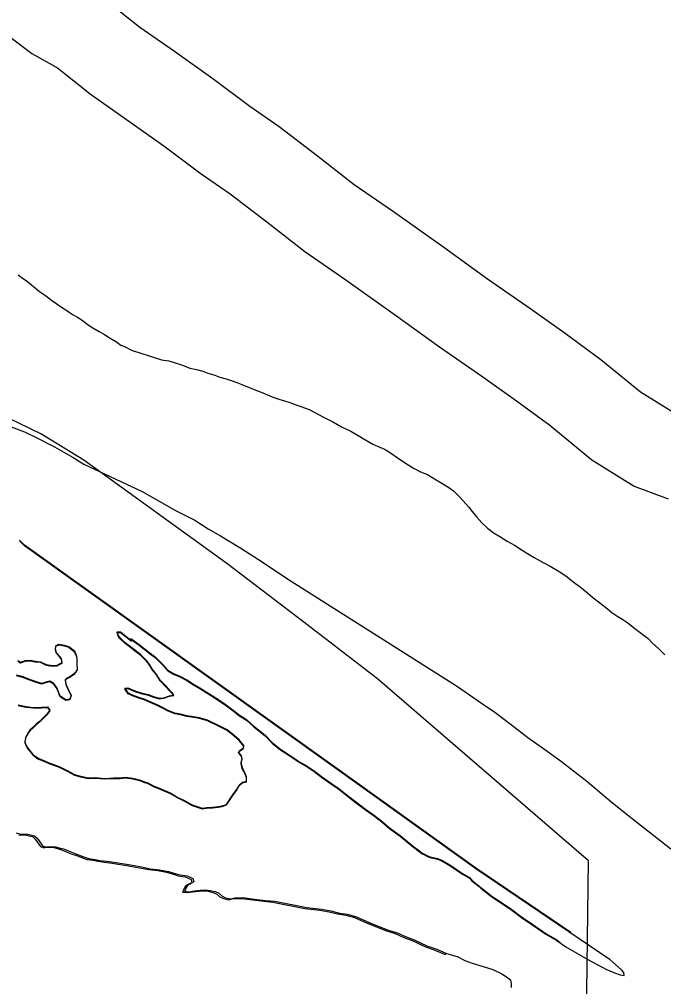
# Model space of a CAD drawing. Extents: x 1370567 to 1373900, y 377514 to 379648.
# Drawn here: x 1370939.39 to 1370962.58, y 379431.31 to 379466.13 of the extents above; entities that cross this region are included whole.
import ezdxf

# ---------------------------------------------------------------- set-up
doc = ezdxf.new("R2010")
doc.units = 0
doc.layers.add('Default', color=7, linetype='Continuous')

msp = doc.modelspace()

# ---------------------------------------------------------------- linework, layer by layer
at = {"layer": 'Default'}
for points in [[(1370942.445, 379466.877), (1370943.728, 379465.851), (1370944.98, 379464.983), (1370946.359, 379463.996), (1370947.683, 379463.004), (1370948.744, 379462.277), (1370950.128, 379461.218), (1370951.446, 379460.19), (1370952.865, 379459.209), (1370954.676, 379457.923), (1370956.246, 379456.789), (1370957.799, 379455.713), (1370959.04, 379454.83), (1370960.329, 379453.887), (1370961.751, 379452.715), (1370962.856, 379452.034)], [(1370937.899, 379466.376), (1370938.788, 379465.702), (1370939.845, 379464.896), (1370940.763, 379464.381), (1370941.934, 379463.444), (1370943.253, 379462.53), (1370944.587, 379461.575), (1370945.936, 379460.565), (1370946.984, 379459.847), (1370948.294, 379458.845), (1370949.669, 379457.771), (1370951.143, 379456.752), (1370952.929, 379455.484), (1370954.513, 379454.34), (1370956.075, 379453.257), (1370957.285, 379452.397), (1370958.488, 379451.517), (1370960.002, 379450.269), (1370961.528, 379449.329), (1370962.752, 379448.867)], [(1370933.012, 379400.033), (1370933.151, 379409.991), (1370959.542, 379409.455), (1370959.876, 379435.84), (1370952.28, 379442.387), (1370949.629, 379444.425), (1370946.858, 379446.54), (1370941.706, 379450.266), (1370940.168, 379451.21), (1370936.682, 379452.884), (1370934.854, 379453.754), (1370931.87, 379455.041), (1370931.428, 379455.192), (1370929.947, 379455.596), (1370927.729, 379456.013), (1370924.845, 379456.479), (1370920.213, 379457.538), (1370918.133, 379458.315), (1370916.233, 379459.132)], [(1370939.351, 379456.931), (1370939.503, 379456.812), (1370939.633, 379456.724), (1370939.825, 379456.575), (1370940.117, 379456.338), (1370940.328, 379456.19), (1370940.55, 379456.022), (1370940.741, 379455.884)], [(1370939.351, 379456.931), (1370939.503, 379456.812), (1370939.633, 379456.724), (1370939.825, 379456.575), (1370940.117, 379456.338), (1370940.328, 379456.19), (1370940.55, 379456.022), (1370940.741, 379455.884)], [(1370940.741, 379455.884), (1370940.872, 379455.795), (1370941.103, 379455.648), (1370941.304, 379455.51), (1370941.485, 379455.411), (1370941.686, 379455.273), (1370941.837, 379455.155), (1370942.039, 379455.027), (1370942.26, 379454.889), (1370942.451, 379454.781), (1370942.662, 379454.653), (1370942.883, 379454.515), (1370943.044, 379454.406), (1370943.174, 379454.348), (1370943.456, 379454.21), (1370943.696, 379454.133), (1370944.137, 379453.997), (1370944.508, 379453.871), (1370944.768, 379453.833), (1370944.959, 379453.775), (1370945.269, 379453.678), (1370945.53, 379453.571), (1370945.77, 379453.523), (1370945.991, 379453.466), (1370946.181, 379453.397), (1370946.432, 379453.32), (1370946.612, 379453.252), (1370946.833, 379453.184), (1370947.053, 379453.116), (1370947.214, 379453.058), (1370947.404, 379452.98), (1370947.846, 379452.804), (1370948.157, 379452.687), (1370948.488, 379452.54), (1370948.728, 379452.453), (1370949.089, 379452.346), (1370949.52, 379452.191), (1370949.821, 379452.084), (1370950.032, 379451.976), (1370950.343, 379451.809), (1370950.705, 379451.632), (1370950.986, 379451.465), (1370951.318, 379451.308), (1370951.77, 379451.043), (1370952.112, 379450.836), (1370952.533, 379450.66), (1370952.754, 379450.522), (1370952.986, 379450.354), (1370953.217, 379450.197), (1370953.579, 379449.97), (1370953.83, 379449.843), (1370954.081, 379449.745), (1370954.393, 379449.558), (1370954.594, 379449.43), (1370954.855, 379449.282), (1370955.016, 379449.154), (1370955.238, 379448.946), (1370955.37, 379448.797), (1370955.562, 379448.579), (1370955.693, 379448.41), (1370955.865, 379448.212), (1370956.037, 379448.003), (1370956.239, 379447.815), (1370956.481, 379447.628), (1370956.682, 379447.51), (1370956.953, 379447.342), (1370957.214, 379447.195), (1370957.496, 379447.018), (1370957.687, 379446.899), (1370957.928, 379446.762), (1370958.22, 379446.585), (1370958.501, 379446.447), (1370958.823, 379446.25), (1370959.104, 379446.073), (1370959.195, 379445.984), (1370959.416, 379445.816), (1370959.578, 379445.698), (1370959.849, 379445.49), (1370960.041, 379445.322), (1370960.293, 379445.124), (1370960.565, 379444.907), (1370960.716, 379444.778), (1370960.937, 379444.631), (1370961.118, 379444.522), (1370961.299, 379444.404), (1370961.551, 379444.206), (1370961.742, 379444.058), (1370962.024, 379443.841), (1370962.166, 379443.682), (1370962.408, 379443.475), (1370962.63, 379443.257)], [(1370940.741, 379455.884), (1370940.872, 379455.795), (1370941.103, 379455.648), (1370941.304, 379455.51), (1370941.485, 379455.411), (1370941.686, 379455.273), (1370941.837, 379455.155), (1370942.039, 379455.027), (1370942.26, 379454.889), (1370942.451, 379454.781), (1370942.662, 379454.653), (1370942.883, 379454.515), (1370943.044, 379454.406), (1370943.174, 379454.348), (1370943.456, 379454.21), (1370943.696, 379454.133), (1370944.137, 379453.997), (1370944.508, 379453.871), (1370944.768, 379453.833), (1370944.959, 379453.775), (1370945.269, 379453.678), (1370945.53, 379453.571), (1370945.77, 379453.523), (1370945.991, 379453.466), (1370946.181, 379453.397), (1370946.432, 379453.32), (1370946.612, 379453.252), (1370946.833, 379453.184), (1370947.053, 379453.116), (1370947.214, 379453.058), (1370947.404, 379452.98), (1370947.846, 379452.804), (1370948.157, 379452.687), (1370948.488, 379452.54), (1370948.728, 379452.453), (1370949.089, 379452.346), (1370949.52, 379452.191), (1370949.821, 379452.084), (1370950.032, 379451.976), (1370950.343, 379451.809), (1370950.705, 379451.632), (1370950.986, 379451.465), (1370951.318, 379451.308), (1370951.77, 379451.043), (1370952.112, 379450.836), (1370952.533, 379450.66), (1370952.754, 379450.522), (1370952.986, 379450.354), (1370953.217, 379450.197), (1370953.579, 379449.97), (1370953.83, 379449.843), (1370954.081, 379449.745), (1370954.393, 379449.558), (1370954.594, 379449.43), (1370954.855, 379449.282), (1370955.016, 379449.154), (1370955.238, 379448.946), (1370955.37, 379448.797), (1370955.562, 379448.579), (1370955.693, 379448.41), (1370955.865, 379448.212), (1370956.037, 379448.003), (1370956.239, 379447.815), (1370956.481, 379447.628), (1370956.682, 379447.51), (1370956.953, 379447.342), (1370957.214, 379447.195), (1370957.496, 379447.018), (1370957.687, 379446.899), (1370957.928, 379446.762), (1370958.22, 379446.585), (1370958.501, 379446.447), (1370958.823, 379446.25), (1370959.104, 379446.073), (1370959.195, 379445.984), (1370959.416, 379445.816), (1370959.578, 379445.698), (1370959.849, 379445.49), (1370960.041, 379445.322), (1370960.293, 379445.124), (1370960.565, 379444.907), (1370960.716, 379444.778), (1370960.937, 379444.631), (1370961.118, 379444.522), (1370961.299, 379444.404), (1370961.551, 379444.206), (1370961.742, 379444.058), (1370962.024, 379443.841), (1370962.166, 379443.682), (1370962.408, 379443.475), (1370962.63, 379443.257)], [(1370938.803, 379451.568), (1370939.575, 379451.275), (1370940.017, 379451.059), (1370940.66, 379450.745), (1370941.323, 379450.361), (1370941.715, 379450.114), (1370943.813, 379449.133), (1370945.039, 379448.434), (1370945.702, 379448.1), (1370946.185, 379447.784), (1370946.627, 379447.538), (1370947.361, 379447.095), (1370947.994, 379446.681), (1370949.171, 379445.911), (1370955.133, 379442.134), (1370956.069, 379441.492), (1370956.512, 379441.186), (1370957.106, 379440.732), (1370957.69, 379440.277), (1370958.263, 379439.882), (1370958.907, 379439.408), (1370959.823, 379438.706), (1370960.74, 379437.924), (1370961.455, 379437.36), (1370962.845, 379436.272)], [(1370938.803, 379451.568), (1370939.575, 379451.275), (1370940.017, 379451.059), (1370940.66, 379450.745), (1370941.323, 379450.361), (1370941.715, 379450.114), (1370943.813, 379449.133), (1370945.039, 379448.434), (1370945.702, 379448.1), (1370946.185, 379447.784), (1370946.627, 379447.538), (1370947.361, 379447.095), (1370947.994, 379446.681), (1370949.171, 379445.911), (1370955.133, 379442.134), (1370956.069, 379441.492), (1370956.512, 379441.186), (1370957.106, 379440.732), (1370957.69, 379440.277), (1370958.263, 379439.882), (1370958.907, 379439.408), (1370959.823, 379438.706), (1370960.74, 379437.924), (1370961.455, 379437.36), (1370962.845, 379436.272)], [(1370943.031, 379444.054), (1370943.232, 379443.896), (1370943.423, 379443.748), (1370943.403, 379443.818), (1370943.705, 379443.601), (1370944.097, 379443.295), (1370944.279, 379443.156), (1370944.551, 379442.879), (1370944.733, 379442.681), (1370944.944, 379442.553), (1370945.165, 379442.465), (1370945.416, 379442.327), (1370945.658, 379442.17), (1370945.889, 379442.042), (1370946.11, 379441.894), (1370946.402, 379441.717), (1370946.673, 379441.539), (1370946.804, 379441.451), (1370947.136, 379441.204), (1370947.297, 379441.065), (1370947.569, 379440.898), (1370947.831, 379440.66), (1370948.244, 379440.334), (1370948.486, 379440.077), (1370948.799, 379439.82), (1370948.96, 379439.721), (1370949.281, 379439.514), (1370949.453, 379439.396), (1370949.714, 379439.248), (1370950.006, 379439.051), (1370950.267, 379438.854), (1370950.589, 379438.627), (1370950.891, 379438.42), (1370951.254, 379438.133), (1370951.485, 379437.955), (1370951.848, 379437.679), (1370952.17, 379437.442), (1370952.442, 379437.245), (1370952.714, 379437.007), (1370953.097, 379436.731), (1370953.58, 379436.325), (1370953.741, 379436.207), (1370953.882, 379436.098), (1370953.973, 379436.059), (1370954.083, 379435.99), (1370954.183, 379435.961), (1370954.444, 379435.894), (1370954.594, 379435.835), (1370954.926, 379435.649), (1370955.349, 379435.353), (1370955.6, 379435.215), (1370955.681, 379435.116), (1370955.943, 379434.908), (1370956.003, 379434.859), (1370956.396, 379434.543), (1370956.677, 379434.365), (1370957.12, 379434.06), (1370957.463, 379433.803), (1370957.875, 379433.527), (1370958.348, 379433.201), (1370958.74, 379432.965), (1370959.062, 379432.738), (1370959.856, 379432.286), (1370960.529, 379431.923), (1370960.679, 379431.864), (1370960.82, 379431.805), (1370961.02, 379431.737), (1370961.16, 379431.709), (1370961.149, 379431.819), (1370961.068, 379431.918), (1370960.665, 379432.274), (1370955.856, 379435.528), (1370950.814, 379439.14), (1370939.572, 379447.172), (1370939.39, 379447.36)], [(1370959.241, 379433.261), (1370955.857, 379435.551), (1370950.815, 379439.163), (1370939.573, 379447.195), (1370939.391, 379447.383)], [(1370940.484, 379441.259), (1370940.385, 379441.118), (1370940.247, 379440.986), (1370940.118, 379440.855), (1370940.009, 379440.764), (1370939.881, 379440.642), (1370939.782, 379440.551), (1370939.722, 379440.481), (1370939.654, 379440.36), (1370939.615, 379440.279), (1370939.586, 379440.109), (1370939.658, 379439.94), (1370939.749, 379439.83), (1370939.871, 379439.671), (1370940.062, 379439.533), (1370940.212, 379439.475), (1370940.493, 379439.358), (1370940.824, 379439.231), (1370941.116, 379439.084), (1370941.377, 379438.946), (1370941.587, 379438.888), (1370941.877, 379438.821), (1370942.117, 379438.834), (1370942.467, 379438.807), (1370942.797, 379438.821), (1370943.016, 379438.823), (1370943.216, 379438.845), (1370943.476, 379438.818), (1370943.716, 379438.75), (1370943.897, 379438.682), (1370943.987, 379438.653), (1370944.218, 379438.535), (1370944.489, 379438.428), (1370944.82, 379438.281), (1370945.091, 379438.123), (1370945.332, 379438.006), (1370945.614, 379437.849), (1370945.975, 379437.732), (1370946.144, 379437.754), (1370946.344, 379437.766), (1370946.553, 379437.788), (1370946.693, 379437.819), (1370946.852, 379437.871), (1370946.911, 379437.962), (1370947.078, 379438.214), (1370947.206, 379438.395), (1370947.305, 379438.566), (1370947.423, 379438.668), (1370947.573, 379438.709), (1370947.571, 379438.859), (1370947.499, 379439.039), (1370947.418, 379439.188), (1370947.376, 379439.368), (1370947.414, 379439.518), (1370947.393, 379439.618), (1370947.282, 379439.757), (1370947.351, 379439.838), (1370947.46, 379439.909), (1370947.47, 379439.989), (1370947.308, 379440.198), (1370947.126, 379440.346), (1370946.874, 379440.554), (1370946.583, 379440.701), (1370946.161, 379440.897), (1370945.871, 379440.984), (1370945.591, 379441.031), (1370945.42, 379441.059), (1370945.19, 379441.117), (1370944.99, 379441.155), (1370944.749, 379441.253), (1370944.568, 379441.341), (1370944.348, 379441.449), (1370944.097, 379441.556), (1370943.886, 379441.654), (1370943.695, 379441.722), (1370943.465, 379441.8), (1370943.314, 379441.878), (1370943.182, 379442.057), (1370943.292, 379442.068), (1370943.543, 379441.961), (1370943.774, 379441.883), (1370944.024, 379441.826), (1370944.214, 379441.758), (1370944.425, 379441.69), (1370944.595, 379441.711), (1370944.794, 379441.783), (1370944.953, 379441.815), (1370944.67, 379442.123), (1370944.458, 379442.341), (1370944.336, 379442.539), (1370944.174, 379442.748), (1370944.093, 379442.897), (1370943.981, 379443.036), (1370943.769, 379443.254), (1370943.578, 379443.392), (1370943.346, 379443.58), (1370943.195, 379443.689), (1370943.014, 379443.867), (1370942.943, 379443.966), (1370942.912, 379444.086), (1370943.032, 379444.077)], [(1370940.483, 379441.236), (1370940.384, 379441.095), (1370940.246, 379440.963), (1370940.117, 379440.832), (1370940.008, 379440.741), (1370939.88, 379440.619), (1370939.781, 379440.528), (1370939.722, 379440.458), (1370939.653, 379440.337), (1370939.614, 379440.256), (1370939.586, 379440.086), (1370939.657, 379439.916), (1370939.748, 379439.807), (1370939.87, 379439.648), (1370940.061, 379439.51), (1370940.212, 379439.452), (1370940.492, 379439.334), (1370940.823, 379439.208), (1370941.115, 379439.061), (1370941.376, 379438.923), (1370941.586, 379438.865), (1370941.877, 379438.798), (1370942.116, 379438.811), (1370942.466, 379438.784), (1370942.796, 379438.798), (1370943.015, 379438.8), (1370943.215, 379438.822), (1370943.475, 379438.794), (1370943.715, 379438.727), (1370943.896, 379438.659), (1370943.986, 379438.63), (1370944.217, 379438.512), (1370944.488, 379438.404), (1370944.819, 379438.258), (1370945.091, 379438.1), (1370945.332, 379437.983), (1370945.613, 379437.825), (1370945.974, 379437.709), (1370946.143, 379437.731), (1370946.343, 379437.743), (1370946.553, 379437.765), (1370946.692, 379437.796), (1370946.851, 379437.848), (1370946.91, 379437.939), (1370947.078, 379438.191), (1370947.206, 379438.372), (1370947.304, 379438.543), (1370947.422, 379438.645), (1370947.572, 379438.686), (1370947.57, 379438.836), (1370947.499, 379439.016), (1370947.417, 379439.165), (1370947.375, 379439.345), (1370947.414, 379439.495), (1370947.393, 379439.595), (1370947.281, 379439.734), (1370947.35, 379439.815), (1370947.459, 379439.886), (1370947.469, 379439.966), (1370947.307, 379440.175), (1370947.125, 379440.323), (1370946.873, 379440.531), (1370946.582, 379440.678), (1370946.161, 379440.874), (1370945.87, 379440.961), (1370945.59, 379441.008), (1370945.42, 379441.036), (1370945.189, 379441.094), (1370944.989, 379441.132), (1370944.748, 379441.23), (1370944.568, 379441.318), (1370944.347, 379441.426), (1370944.096, 379441.533), (1370943.885, 379441.631), (1370943.695, 379441.699), (1370943.464, 379441.777), (1370943.313, 379441.855), (1370943.182, 379442.034), (1370943.291, 379442.045), (1370943.542, 379441.938), (1370943.773, 379441.86), (1370944.023, 379441.803), (1370944.214, 379441.734), (1370944.424, 379441.667), (1370944.594, 379441.688), (1370944.793, 379441.76), (1370944.952, 379441.792), (1370944.669, 379442.099), (1370944.457, 379442.317), (1370944.335, 379442.516), (1370944.173, 379442.725), (1370944.092, 379442.874), (1370943.981, 379443.013), (1370943.768, 379443.231), (1370943.577, 379443.369), (1370943.346, 379443.557), (1370943.195, 379443.666), (1370943.013, 379443.844), (1370942.942, 379443.943), (1370942.911, 379444.063), (1370943.031, 379444.054)], [(1370943.032, 379444.077), (1370943.233, 379443.919), (1370943.424, 379443.771), (1370943.404, 379443.841), (1370943.706, 379443.624), (1370944.098, 379443.318), (1370944.28, 379443.179), (1370944.552, 379442.902), (1370944.734, 379442.704), (1370944.945, 379442.576), (1370945.166, 379442.488), (1370945.417, 379442.35), (1370945.658, 379442.193), (1370945.89, 379442.065), (1370946.111, 379441.917), (1370946.402, 379441.74), (1370946.674, 379441.562), (1370946.805, 379441.474), (1370947.137, 379441.227), (1370947.298, 379441.088), (1370947.57, 379440.921), (1370947.832, 379440.684), (1370948.245, 379440.357), (1370948.487, 379440.1), (1370948.8, 379439.843), (1370948.961, 379439.744), (1370949.282, 379439.537), (1370949.453, 379439.419), (1370949.715, 379439.272), (1370950.006, 379439.074), (1370950.268, 379438.877), (1370950.59, 379438.65), (1370950.892, 379438.443), (1370951.255, 379438.156), (1370951.486, 379437.979), (1370951.849, 379437.702), (1370952.171, 379437.465), (1370952.443, 379437.268), (1370952.715, 379437.03), (1370953.097, 379436.754), (1370953.581, 379436.349), (1370953.742, 379436.23), (1370953.883, 379436.121), (1370953.973, 379436.082), (1370954.084, 379436.013), (1370954.184, 379435.984), (1370954.445, 379435.917), (1370954.595, 379435.858), (1370954.927, 379435.672), (1370955.349, 379435.376), (1370955.601, 379435.238), (1370955.682, 379435.139), (1370955.943, 379434.931), (1370956.004, 379434.882), (1370956.397, 379434.566), (1370956.678, 379434.388), (1370957.121, 379434.083), (1370957.463, 379433.826), (1370957.876, 379433.55), (1370958.349, 379433.224), (1370958.741, 379432.988), (1370958.865, 379432.901)], [(1370939.335, 379443.026), (1370939.436, 379442.967), (1370939.605, 379443.029), (1370939.775, 379443.04), (1370939.955, 379443.002), (1370940.145, 379442.984), (1370940.356, 379442.886), (1370940.586, 379442.848), (1370940.755, 379442.86), (1370940.835, 379442.901), (1370940.934, 379442.952), (1370940.903, 379443.092), (1370940.852, 379443.171), (1370940.731, 379443.3), (1370940.69, 379443.43), (1370940.698, 379443.56), (1370940.808, 379443.611), (1370940.998, 379443.583), (1370941.168, 379443.535), (1370941.369, 379443.377), (1370941.451, 379443.188), (1370941.462, 379443.088), (1370941.464, 379442.927), (1370941.466, 379442.717), (1370941.417, 379442.617), (1370941.338, 379442.536), (1370941.209, 379442.434), (1370941.1, 379442.393), (1370941.041, 379442.333), (1370941.062, 379442.183), (1370941.124, 379442.043), (1370941.256, 379441.784), (1370941.208, 379441.634), (1370941.068, 379441.612), (1370940.857, 379441.74), (1370940.816, 379441.86), (1370940.754, 379442.029), (1370940.632, 379442.198), (1370940.492, 379442.277), (1370940.382, 379442.256), (1370940.193, 379442.194), (1370940.043, 379442.242), (1370939.862, 379442.311), (1370939.692, 379442.369), (1370939.521, 379442.437), (1370939.291, 379442.495)], [(1370939.336, 379443.049), (1370939.437, 379442.99), (1370939.606, 379443.052), (1370939.775, 379443.063), (1370939.956, 379443.025), (1370940.146, 379443.007), (1370940.356, 379442.909), (1370940.587, 379442.871), (1370940.756, 379442.883), (1370940.836, 379442.924), (1370940.935, 379442.975), (1370940.904, 379443.115), (1370940.853, 379443.194), (1370940.732, 379443.323), (1370940.69, 379443.453), (1370940.699, 379443.583), (1370940.808, 379443.634), (1370940.999, 379443.606), (1370941.169, 379443.558), (1370941.37, 379443.4), (1370941.452, 379443.211), (1370941.463, 379443.111), (1370941.465, 379442.951), (1370941.467, 379442.74), (1370941.418, 379442.64), (1370941.339, 379442.559), (1370941.21, 379442.457), (1370941.101, 379442.416), (1370941.042, 379442.356), (1370941.063, 379442.206), (1370941.124, 379442.066), (1370941.257, 379441.807), (1370941.209, 379441.657), (1370941.069, 379441.635), (1370940.858, 379441.763), (1370940.817, 379441.883), (1370940.755, 379442.053), (1370940.633, 379442.221), (1370940.493, 379442.3), (1370940.383, 379442.279), (1370940.194, 379442.217), (1370940.043, 379442.265), (1370939.863, 379442.334), (1370939.693, 379442.392), (1370939.522, 379442.46), (1370939.292, 379442.518)], [(1370939.352, 379441.435), (1370939.632, 379441.367), (1370939.882, 379441.34), (1370940.192, 379441.343), (1370940.401, 379441.355), (1370940.483, 379441.236)], [(1370939.353, 379441.458), (1370939.633, 379441.391), (1370939.883, 379441.363), (1370940.193, 379441.366), (1370940.402, 379441.378), (1370940.484, 379441.259)], [(1370939.28, 379436.843), (1370939.441, 379436.794), (1370939.65, 379436.807), (1370939.931, 379436.739), (1370940.031, 379436.65), (1370940.123, 379436.521), (1370940.224, 379436.382), (1370940.304, 379436.343), (1370940.374, 379436.344)], [(1370939.371, 379436.764), (1370939.581, 379436.776), (1370939.862, 379436.709), (1370939.962, 379436.62), (1370940.054, 379436.491), (1370940.155, 379436.352), (1370940.235, 379436.312), (1370940.305, 379436.313)], [(1370940.305, 379436.313), (1370940.445, 379436.324), (1370940.635, 379436.316), (1370940.795, 379436.268), (1370940.905, 379436.239), (1370941.006, 379436.2), (1370941.116, 379436.151), (1370941.297, 379436.083), (1370941.447, 379436.024), (1370941.607, 379435.966), (1370941.828, 379435.888), (1370942.048, 379435.86), (1370942.218, 379435.822), (1370942.458, 379435.795), (1370942.729, 379435.757), (1370943.319, 379435.663), (1370943.719, 379435.587), (1370944.04, 379435.52), (1370944.37, 379435.484), (1370944.69, 379435.427), (1370944.971, 379435.34), (1370945.111, 379435.301), (1370945.361, 379435.264), (1370945.572, 379435.166), (1370945.603, 379435.046), (1370945.513, 379435.005), (1370945.374, 379434.924), (1370945.316, 379434.823), (1370945.286, 379434.743), (1370945.267, 379434.712), (1370945.427, 379434.694), (1370945.626, 379434.726), (1370945.836, 379434.748), (1370946.015, 379434.76), (1370946.186, 379434.742), (1370946.356, 379434.703), (1370946.486, 379434.655), (1370946.607, 379434.546), (1370946.738, 379434.477), (1370946.928, 379434.439), (1370947.077, 379434.481), (1370947.377, 379434.484), (1370947.607, 379434.456), (1370947.887, 379434.419), (1370948.187, 379434.382), (1370948.517, 379434.355), (1370949.668, 379434.127), (1370950.208, 379434.062), (1370950.539, 379434.005), (1370950.849, 379433.929), (1370951.139, 379433.882), (1370951.46, 379433.795), (1370951.912, 379433.589), (1370952.182, 379433.482), (1370952.574, 379433.326), (1370952.924, 379433.219), (1370953.226, 379433.082), (1370953.536, 379432.965), (1370953.988, 379432.75), (1370954.349, 379432.623), (1370954.7, 379432.477), (1370954.74, 379432.464)], [(1370940.374, 379436.344), (1370940.514, 379436.355), (1370940.704, 379436.347), (1370940.864, 379436.299), (1370940.974, 379436.27), (1370941.075, 379436.231), (1370941.185, 379436.182), (1370941.366, 379436.114), (1370941.516, 379436.055), (1370941.677, 379435.997), (1370941.897, 379435.919), (1370942.117, 379435.891), (1370942.287, 379435.853), (1370942.527, 379435.825), (1370942.798, 379435.788), (1370943.388, 379435.694), (1370943.788, 379435.618), (1370944.109, 379435.551), (1370944.439, 379435.514), (1370944.759, 379435.458), (1370945.04, 379435.37), (1370945.18, 379435.332), (1370945.43, 379435.294), (1370945.641, 379435.196), (1370945.672, 379435.077), (1370945.583, 379435.036), (1370945.444, 379434.954), (1370945.385, 379434.853), (1370945.356, 379434.773), (1370945.336, 379434.743), (1370945.496, 379434.724), (1370945.695, 379434.757), (1370945.905, 379434.779), (1370946.085, 379434.791), (1370946.255, 379434.772), (1370946.425, 379434.734), (1370946.555, 379434.685), (1370946.676, 379434.576), (1370946.807, 379434.508), (1370946.997, 379434.47), (1370947.146, 379434.511), (1370947.446, 379434.514), (1370947.676, 379434.486), (1370947.956, 379434.449), (1370948.256, 379434.412), (1370948.586, 379434.386), (1370949.737, 379434.157), (1370950.278, 379434.093), (1370950.608, 379434.036), (1370950.918, 379433.959), (1370951.208, 379433.912), (1370951.529, 379433.825), (1370951.981, 379433.62), (1370952.252, 379433.512), (1370952.643, 379433.356), (1370952.993, 379433.25), (1370953.295, 379433.113), (1370953.606, 379432.996), (1370954.057, 379432.78), (1370954.418, 379432.654), (1370954.769, 379432.507), (1370955.15, 379432.391), (1370955.431, 379432.244), (1370955.692, 379432.156), (1370956.083, 379432.03), (1370956.434, 379431.924), (1370956.765, 379431.767), (1370956.926, 379431.658), (1370957.067, 379431.55), (1370957.098, 379431.41), (1370957.09, 379431.28)]]:
    msp.add_lwpolyline(points, dxfattribs=at)

doc.saveas('drawing.dxf')
